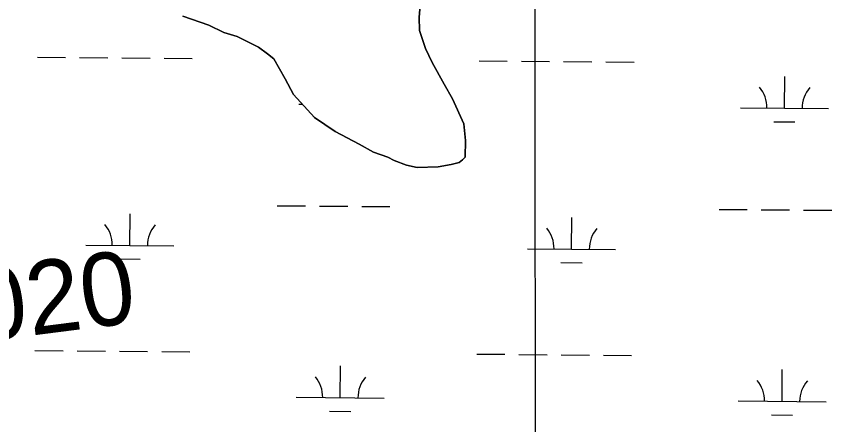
# Model space of a CAD drawing. Extents: x 3271442 to 3309282, y 752266 to 777610.
# Drawn here: x 3295970 to 3296896, y 774504 to 774967 of the extents above; entities that cross this region are included whole.
import ezdxf

# ---------------------------------------------------------------- set-up
doc = ezdxf.new("R2010")
doc.units = 0
for name, color, linetype in [('V-GRID-MAJR', 7, 'Continuous'), ('V-RIVR-RANG-IDEN', 7, 'Continuous'), ('V-SITE-VEGE', 7, 'Continuous'), ('V-TOPO-SHOR', 7, 'Continuous'), ('V-WETL-SWMP', 7, 'Continuous')]:
    doc.layers.add(name, color=color, linetype=linetype)

msp = doc.modelspace()

# ---------------------------------------------------------------- linework, layer by layer
at = {"layer": 'V-GRID-MAJR'}
msp.add_spline([(3296567.36, 757647.76), (3296564.71, 763706.6), (3296562.07, 769768.53), (3296559.42, 775830.49), (3296559.42, 775833.54)], degree=3, dxfattribs=at)
at = {"layer": 'V-SITE-VEGE'}
for p, q in [((3296427.58, 774965.95), (3296429.7, 774991.95)), ((3296159.27, 774966.94), (3296188.53, 774956.95)), ((3296428.08, 774951.01), (3296427.58, 774965.95)), ((3296188.53, 774956.95), (3296205.77, 774948.55)), ((3296205.77, 774948.55), (3296220.88, 774944.07)), ((3296434.76, 774930.29), (3296428.08, 774951.01)), ((3296220.88, 774944.07), (3296245.22, 774931.92)), ((3296245.22, 774931.92), (3296255.45, 774924.28)), ((3296442.27, 774914.59), (3296434.76, 774930.29)), ((3296255.45, 774924.28), (3296262.62, 774918.54)), ((3296262.62, 774918.54), (3296275.34, 774896.03)), ((3296456.05, 774890.11), (3296442.27, 774914.59)), ((3296275.34, 774896.03), (3296284.91, 774878.4)), ((3296465.58, 774873.48), (3296456.05, 774890.11)), ((3296284.91, 774878.4), (3296308.72, 774852.27)), ((3296478.51, 774844.99), (3296465.58, 774873.48)), ((3296308.72, 774852.27), (3296332.2, 774836.1)), ((3296480.14, 774826.1), (3296478.51, 774844.99)), ((3296332.2, 774836.1), (3296359.6, 774822.06)), ((3296479.77, 774807.14), (3296480.14, 774826.1)), ((3296359.6, 774822.06), (3296375.87, 774812.63)), ((3296375.87, 774812.63), (3296392.01, 774807.19)), ((3296392.01, 774807.19), (3296399.12, 774803.44)), ((3296399.12, 774803.44), (3296413.27, 774797.93)), ((3296449.23, 774796.14), (3296464.1, 774798.63)), ((3296464.1, 774798.63), (3296473, 774800.93)), ((3296473, 774800.93), (3296476.89, 774804.05)), ((3296476.89, 774804.05), (3296479.77, 774807.14)), ((3296413.27, 774797.93), (3296425.32, 774795.34)), ((3296425.32, 774795.34), (3296449.23, 774796.14))]:
    msp.add_line(p, q, dxfattribs=at)
at = {"layer": 'V-TOPO-SHOR'}
for p, q in [((3296429.69, 774991.95), (3296427.57, 774965.95)), ((3296188.52, 774956.95), (3296159.27, 774966.94)), ((3296427.57, 774965.95), (3296428.07, 774951.01)), ((3296205.76, 774948.55), (3296188.52, 774956.95)), ((3296220.87, 774944.07), (3296205.76, 774948.55)), ((3296428.07, 774951.01), (3296434.75, 774930.29)), ((3296245.21, 774931.92), (3296220.87, 774944.07)), ((3296255.44, 774924.28), (3296245.21, 774931.92)), ((3296434.75, 774930.29), (3296442.26, 774914.58)), ((3296262.61, 774918.54), (3296255.44, 774924.28)), ((3296275.33, 774896.03), (3296262.61, 774918.54)), ((3296442.26, 774914.58), (3296456.04, 774890.11)), ((3296284.9, 774878.4), (3296275.33, 774896.03)), ((3296456.04, 774890.11), (3296465.58, 774873.48)), ((3296308.71, 774852.27), (3296284.9, 774878.4)), ((3296465.58, 774873.48), (3296478.5, 774844.99)), ((3296332.19, 774836.1), (3296308.71, 774852.27)), ((3296478.5, 774844.99), (3296480.13, 774826.1)), ((3296359.59, 774822.06), (3296332.19, 774836.1)), ((3296480.13, 774826.1), (3296479.77, 774807.13)), ((3296375.86, 774812.63), (3296359.59, 774822.06)), ((3296392, 774807.19), (3296375.86, 774812.63)), ((3296399.11, 774803.44), (3296392, 774807.19)), ((3296413.26, 774797.93), (3296399.11, 774803.44)), ((3296464.09, 774798.63), (3296449.22, 774796.14)), ((3296472.99, 774800.92), (3296464.09, 774798.63)), ((3296476.88, 774804.05), (3296472.99, 774800.92)), ((3296479.77, 774807.13), (3296476.88, 774804.05)), ((3296425.31, 774795.34), (3296413.26, 774797.93)), ((3296449.22, 774796.14), (3296425.31, 774795.34))]:
    msp.add_line(p, q, dxfattribs=at)
at = {"layer": 'V-WETL-SWMP'}
for p, q in [((3296429.69, 774991.95), (3296427.57, 774965.95)), ((3296188.52, 774956.95), (3296159.27, 774966.94)), ((3296427.57, 774965.95), (3296428.07, 774951.01)), ((3296205.76, 774948.55), (3296188.52, 774956.95)), ((3296220.87, 774944.07), (3296205.76, 774948.55)), ((3296428.07, 774951.01), (3296434.75, 774930.29)), ((3296245.21, 774931.92), (3296220.87, 774944.07)), ((3296255.44, 774924.28), (3296245.21, 774931.92)), ((3296434.75, 774930.29), (3296442.26, 774914.58)), ((3295993.85, 774920.46), (3296025.85, 774920.2)), ((3296041.85, 774920.07), (3296073.85, 774919.81)), ((3296089.85, 774919.67), (3296121.85, 774919.41)), ((3296137.85, 774919.28), (3296169.85, 774919.01)), ((3296262.61, 774918.54), (3296255.44, 774924.28)), ((3296275.33, 774896.03), (3296262.61, 774918.54)), ((3296442.26, 774914.58), (3296456.04, 774890.11)), ((3296495.74, 774916.33), (3296527.74, 774916.07)), ((3296543.74, 774915.94), (3296575.74, 774915.67)), ((3296591.74, 774915.54), (3296623.74, 774915.28)), ((3296639.74, 774915.14), (3296671.74, 774914.88)), ((3296284.9, 774878.4), (3296275.33, 774896.03)), ((3296842.63, 774862.73), (3296842.93, 774898.73)), ((3296456.04, 774890.11), (3296465.58, 774873.48)), ((3296308.71, 774852.27), (3296284.9, 774878.4)), ((3296465.58, 774873.48), (3296478.5, 774844.99)), ((3296290.74, 774867.28), (3296295.07, 774867.24)), ((3296792.63, 774863.14), (3296892.63, 774862.32)), ((3296332.19, 774836.1), (3296308.71, 774852.27)), ((3296478.5, 774844.99), (3296480.13, 774826.1)), ((3296830.5, 774847.4), (3296854.5, 774847.2)), ((3296359.59, 774822.06), (3296332.19, 774836.1)), ((3296480.13, 774826.1), (3296479.77, 774807.13)), ((3296375.86, 774812.63), (3296359.59, 774822.06)), ((3296392, 774807.19), (3296375.86, 774812.63)), ((3296399.11, 774803.44), (3296392, 774807.19)), ((3296413.26, 774797.93), (3296399.11, 774803.44)), ((3296464.09, 774798.63), (3296449.22, 774796.14)), ((3296472.99, 774800.92), (3296464.09, 774798.63)), ((3296476.88, 774804.05), (3296472.99, 774800.92)), ((3296479.77, 774807.13), (3296476.88, 774804.05)), ((3296425.31, 774795.34), (3296413.26, 774797.93)), ((3296449.22, 774796.14), (3296425.31, 774795.34)), ((3296266.38, 774752.04), (3296298.38, 774751.78)), ((3296098.94, 774706.99), (3296099.24, 774742.99)), ((3296314.38, 774751.64), (3296346.38, 774751.38)), ((3296362.38, 774751.25), (3296394.38, 774750.99)), ((3296768.27, 774747.91), (3296800.27, 774747.64)), ((3296816.27, 774747.51), (3296848.27, 774747.25)), ((3296864.27, 774747.12), (3296896.27, 774746.85)), ((3296600.83, 774702.85), (3296601.13, 774738.85)), ((3296048.94, 774707.4), (3296148.94, 774706.58)), ((3296550.83, 774703.27), (3296650.83, 774702.44)), ((3296086.81, 774691.66), (3296110.81, 774691.46)), ((3296588.71, 774687.52), (3296612.7, 774687.32)), ((3295991.11, 774587.8), (3296023.11, 774587.54)), ((3296039.11, 774587.41), (3296071.11, 774587.14)), ((3296087.11, 774587.01), (3296119.11, 774586.75)), ((3296135.11, 774586.61), (3296167.11, 774586.35)), ((3296493, 774583.67), (3296525, 774583.4)), ((3296541, 774583.27), (3296573, 774583.01)), ((3296589, 774582.88), (3296621, 774582.61)), ((3296637, 774582.48), (3296669, 774582.22)), ((3296338, 774534.2), (3296338.29, 774570.2)), ((3296839.89, 774530.07), (3296840.19, 774566.06)), ((3296288, 774534.61), (3296388, 774533.79)), ((3296789.89, 774530.48), (3296889.89, 774529.65)), ((3296325.87, 774518.87), (3296349.87, 774518.67)), ((3296827.76, 774514.73), (3296851.76, 774514.54))]:
    msp.add_line(p, q, dxfattribs=at)
for centre, start, end in [((3296787.39, 774863.66), 358.75626, 40.29991), ((3296897.87, 774862.75), 138.75625, 180.29991), ((3296043.7, 774707.92), 358.75626, 40.29991), ((3296154.19, 774707.01), 138.75625, 180.29991), ((3296545.59, 774703.78), 358.75626, 40.29991), ((3296656.08, 774702.87), 138.75625, 180.29991), ((3296282.76, 774535.13), 358.75626, 40.29991), ((3296393.24, 774534.22), 138.75625, 180.29991), ((3296784.65, 774531), 358.75626, 40.29991), ((3296895.13, 774530.09), 138.75625, 180.29991)]:
    msp.add_arc(centre, 35.25, start, end, dxfattribs=at)

# ---------------------------------------------------------------- texts
at = {"layer": 'V-RIVR-RANG-IDEN'}
msp.add_text('U-020', height=83, rotation=7.28233, dxfattribs=at).set_placement((3295808.9, 774581.87))

doc.saveas('drawing.dxf')
